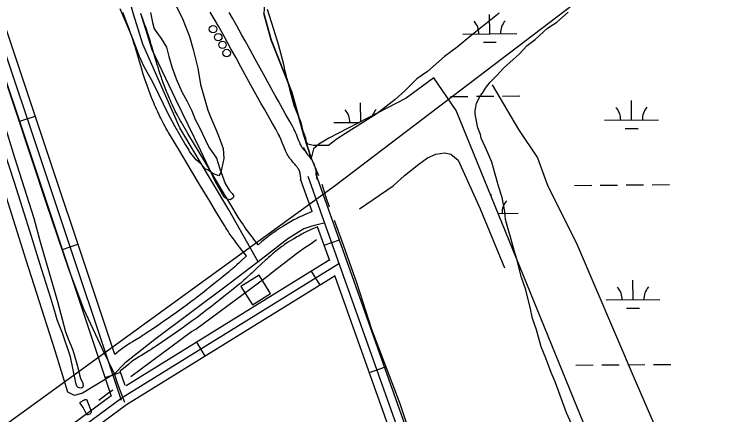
# Model space of a CAD drawing. Extents: x 3567028 to 3605064, y 510945 to 536587.
# Drawn here: x 3597853 to 3599155, y 530427 to 531169 of the extents above; entities that cross this region are included whole.
import ezdxf

# ---------------------------------------------------------------- set-up
doc = ezdxf.new("R2010")
doc.units = 0
for name, color, linetype in [('V-BLDG-OTLN', 7, 'Continuous'), ('V-DOMW-TANK', 7, 'Continuous'), ('V-DTCH-CNTR', 7, 'Continuous'), ('V-ROAD-CNTR', 7, 'Continuous'), ('V-SITE-VEGE', 7, 'Continuous'), ('V-TOPO-SHOR', 7, 'Continuous'), ('V-UTIL-LINE', 7, 'Continuous'), ('V-WETL-SWMP', 7, 'Continuous')]:
    doc.layers.add(name, color=color, linetype=linetype)

msp = doc.modelspace()

# ---------------------------------------------------------------- linework, layer by layer
at = {"layer": 'V-BLDG-OTLN'}
msp.add_lwpolyline([(3598294.5, 530630.2), (3598328.3, 530651.5), (3598307, 530685.4), (3598273.2, 530664.1)], close=True, dxfattribs=at)
at = {"layer": 'V-DOMW-TANK'}
for centre in [(3598221.5, 531140.6), (3598231.2, 531125.9), (3598239, 531111.7), (3598246.8, 531096.4)]:
    msp.add_circle(centre, 6.93, dxfattribs=at)
at = {"layer": 'V-DTCH-CNTR'}
for points in [[(3598038.6, 530502.6), (3598016.6, 530548.6), (3597982.1, 530622.5), (3597954, 530696.4), (3597912.8, 530818.3), (3597857.2, 530985.5), (3597793.4, 531174.4), (3597742, 531331.8), (3597682.4, 531534.5), (3597667.3, 531571.5)], [(3598038.6, 530502.6), (3597979.8, 530466.9), (3597964.6, 530462.9), (3597952.2, 530469.1), (3597929, 530545.2), (3597875.3, 530713.3), (3597824.9, 530870.3), (3597765, 531054.2), (3597726.2, 531178), (3597677.9, 531337.8), (3597644, 531465), (3597622.2, 531532.8), (3597618.8, 531545.2), (3597618.1, 531547.3)], [(3598305, 530710.2), (3598250.9, 530806.4), (3598159.7, 530958.1), (3598091.4, 531113.1), (3598074.4, 531168.4), (3598051.3, 531249.3)], [(3598426.6, 530781.5), (3598404.5, 530776.1), (3598390, 530771.3), (3598360.2, 530752.8), (3598305, 530710.2), (3598250.7, 530668.4), (3598113.5, 530566.1), (3598058, 530522.2), (3598038.6, 530502.6)], [(3598057.9, 530449.6), (3598044.8, 530483.8), (3598038.7, 530502.5), (3598038.6, 530502.6)]]:
    msp.add_lwpolyline(points, dxfattribs=at)
at = {"layer": 'V-ROAD-CNTR'}
for p, q in [((3597863.3, 530970.2), (3597891.7, 530979.7)), ((3598427.5, 530740.6), (3598455.7, 530750.6)), ((3597942.6, 530733.1), (3597971.1, 530742.6)), ((3598419.9, 530667.1), (3598404.1, 530692.6)), ((3598207.2, 530535.7), (3598191.4, 530561.2)), ((3598511.3, 530505), (3598539.5, 530515.1)), ((3598021.9, 530496), (3598050.4, 530505.6))]:
    msp.add_line(p, q, dxfattribs=at)
for points in [[(3598052, 530453.4), (3597678.9, 531568.4)], [(3598039.3, 530538.6), (3597690.9, 531579.9)], [(3598033.6, 530461.1), (3597665.3, 531562)], [(3598283.4, 530721.1), (3598275, 530731.7), (3598270.7, 530737.2), (3598267, 530741.9), (3598263.8, 530746.2), (3598261.1, 530749.9), (3598258.7, 530753.2), (3598256.6, 530756.1), (3598254.8, 530758.7), (3598251.6, 530763.2), (3598249.3, 530766.7), (3598247.6, 530769.3), (3598245.1, 530773.2), (3598242.7, 530777.2), (3598227, 530802.9), (3598215.4, 530822.2), (3598197.9, 530851.2), (3598180.5, 530880.1), (3598159.7, 530914.8), (3598149.3, 530932.1), (3598138.9, 530949.5), (3598137.5, 530951.9), (3598134.9, 530956.4), (3598132.5, 530960.7), (3598130.3, 530964.8), (3598128.3, 530968.7), (3598126.4, 530972.3), (3598124.7, 530975.7), (3598123.2, 530978.9), (3598121.7, 530981.9), (3598119.1, 530987.5), (3598116.8, 530992.5), (3598114.9, 530996.9), (3598113.2, 531000.7), (3598111.8, 531004.1), (3598109.4, 531009.9), (3598107.6, 531014.4), (3598105, 531021), (3598102.4, 531027.7), (3598101.1, 531031.3), (3598099.8, 531034.8), (3598098.6, 531038.2), (3598097.5, 531041.5), (3598095.3, 531047.9), (3598093.4, 531053.9), (3598091.6, 531059.5), (3598090, 531064.7), (3598087, 531074.5), (3598081.9, 531091.6), (3598080, 531098), (3598078.4, 531103.5), (3598076.9, 531108.3), (3598075.6, 531112.5), (3598073.3, 531119.8), (3598071.5, 531125.3), (3598070.2, 531129.3), (3598069.1, 531132.3), (3598067.5, 531136.9), (3598065.9, 531141.4), (3598062.5, 531150.4), (3598059.5, 531158.3), (3598056.9, 531165.2), (3598054.5, 531171.2)], [(3598305.4, 530741.6), (3598298.5, 530750.3), (3598294.4, 530755.5), (3598290.9, 530760.1), (3598287.9, 530764.2), (3598285.2, 530767.7), (3598283, 530770.8), (3598281, 530773.5), (3598279.4, 530775.9), (3598276.5, 530780.1), (3598274.4, 530783.2), (3598272.8, 530785.6), (3598270.5, 530789.2), (3598268.2, 530792.9), (3598252.7, 530818.5), (3598241, 530837.7), (3598223.6, 530866.7), (3598206.2, 530895.6), (3598185.4, 530930.2), (3598175, 530947.5), (3598164.7, 530964.8), (3598163.4, 530967), (3598161, 530971.2), (3598158.8, 530975.2), (3598156.8, 530978.9), (3598154.9, 530982.5), (3598153.2, 530985.8), (3598151.6, 530989), (3598150.1, 530992), (3598148.8, 530994.7), (3598146.3, 531000.1), (3598144.2, 531004.8), (3598142.4, 531008.9), (3598140.8, 531012.5), (3598139.5, 531015.7), (3598137.2, 531021.3), (3598135.5, 531025.5), (3598133, 531031.9), (3598130.5, 531038.3), (3598129.2, 531041.6), (3598128.1, 531044.9), (3598126.9, 531048.1), (3598125.8, 531051.2), (3598123.8, 531057.3), (3598121.9, 531063), (3598120.2, 531068.4), (3598118.6, 531073.5), (3598115.7, 531083.2), (3598110.7, 531100.2), (3598108.8, 531106.6), (3598107.1, 531112.2), (3598105.6, 531117.1), (3598104.3, 531121.5), (3598101.9, 531129), (3598100, 531134.7), (3598098.6, 531139), (3598097.5, 531142.2), (3598095.8, 531147), (3598094, 531151.8), (3598090.6, 531161), (3598087.5, 531169)], [(3598384.7, 530859.7), (3598384.2, 530864.6), (3598384.1, 530866.3), (3598383.9, 530867.7), (3598383.5, 530870.3), (3598383.2, 530872), (3598383, 530873.3), (3598382.8, 530874.2), (3598382.4, 530875.7), (3598382.1, 530876.9), (3598381.9, 530877.7), (3598381.6, 530878.3), (3598381.4, 530879), (3598381.1, 530879.7), (3598380.7, 530880.3), (3598380.4, 530880.9), (3598380, 530881.6), (3598379.6, 530882.2), (3598379.2, 530882.9), (3598378.9, 530883.4), (3598377.9, 530884.7), (3598377, 530886), (3598376.1, 530887.1), (3598375.1, 530888.3), (3598373.2, 530890.6), (3598369.5, 530894.8), (3598368, 530896.5), (3598366.7, 530898.1), (3598365.6, 530899.6), (3598364.5, 530900.9), (3598363.6, 530902.1), (3598362.1, 530904.2), (3598361, 530905.9), (3598360.1, 530907.4), (3598359, 530909.3), (3598358.4, 530910.5), (3598357.9, 530911.6), (3598356.7, 530914.1), (3598355.7, 530916.4), (3598354.7, 530918.5), (3598353.1, 530922.5), (3598350.4, 530929.1), (3598348.4, 530933.9), (3598347, 530937.4), (3598345.9, 530939.9), (3598345, 530941.7), (3598344.4, 530943), (3598343.4, 530945), (3598342.4, 530946.9), (3598337.7, 530955.3), (3598329.3, 530970.1), (3598316.7, 530992.3), (3598310.4, 531003.5), (3598307.3, 531009.1), (3598304.2, 531014.7), (3598291.8, 531037.2), (3598273.3, 531070.8), (3598264.1, 531087.7), (3598254.8, 531104.4), (3598249, 531114.9), (3598243.9, 531124.1), (3598239.4, 531132.1), (3598231.4, 531146.1), (3598225.5, 531156.6), (3598216.4, 531172.3)], [(3598414.6, 530862.7), (3598414.1, 530867.8), (3598413.8, 530869.8), (3598413.6, 530871.7), (3598413.2, 530874.9), (3598412.7, 530877.4), (3598412.4, 530879.3), (3598412, 530880.8), (3598411.5, 530883), (3598410.9, 530885.3), (3598410.3, 530887.2), (3598409.6, 530889.1), (3598408.9, 530890.9), (3598408.2, 530892.5), (3598407.4, 530894.1), (3598406.6, 530895.5), (3598405.8, 530896.9), (3598405.1, 530898.1), (3598404.3, 530899.3), (3598403.5, 530900.5), (3598402.1, 530902.5), (3598400.7, 530904.3), (3598399.4, 530906), (3598398.1, 530907.5), (3598395.9, 530910.1), (3598389.2, 530921.6), (3598391, 530915.8), (3598390, 530917.1), (3598389.1, 530918.1), (3598388.5, 530919), (3598387.9, 530919.7), (3598387, 530921.1), (3598386.3, 530922), (3598386, 530922.6), (3598385.3, 530923.7), (3598385.1, 530924.1), (3598384.9, 530924.6), (3598384, 530926.6), (3598383.1, 530928.5), (3598382.3, 530930.3), (3598380.8, 530933.8), (3598378.2, 530940.4), (3598376.2, 530945.4), (3598374.5, 530949.3), (3598373.2, 530952.3), (3598372.1, 530954.6), (3598371.3, 530956.3), (3598370, 530958.9), (3598368.7, 530961.4), (3598363.8, 530970), (3598355.4, 530984.8), (3598342.8, 531007.1), (3598336.6, 531018.1), (3598333.5, 531023.7), (3598330.4, 531029.2), (3598318.1, 531051.6), (3598299.6, 531085.3), (3598290.4, 531102.1), (3598281.1, 531119), (3598275.2, 531129.5), (3598270, 531138.8), (3598265.5, 531146.9), (3598257.5, 531161), (3598251.5, 531171.5)], [(3598793.6, 529756.3), (3598398, 530868.2)], [(3598807.7, 529761.4), (3598412.1, 530873.3)], [(3598405.2, 530803.2), (3598383.8, 530863.2)], [(3598405.2, 530803.2), (3598391.3, 530797.3), (3598388.4, 530796), (3598385.8, 530794.8), (3598383.5, 530793.7), (3598379.7, 530791.9), (3598376.8, 530790.4), (3598374.6, 530789.2), (3598371.4, 530787.5), (3598368.2, 530785.7), (3598364.8, 530783.8), (3598361.7, 530782), (3598358.8, 530780.3), (3598356, 530778.6), (3598351, 530775.5), (3598346.6, 530772.8), (3598342.7, 530770.3), (3598339.4, 530768.1), (3598336.5, 530766.1), (3598334, 530764.3), (3598331.7, 530762.8), (3598327.9, 530760), (3598325.1, 530757.9), (3598322.9, 530756.2), (3598319.8, 530753.7), (3598316.6, 530751.2), (3598314.4, 530749.3), (3598312.2, 530747.4), (3598305.4, 530741.6)], [(3598415.3, 530774.9), (3598403.3, 530769.8), (3598400.7, 530768.6), (3598398.5, 530767.6), (3598396.5, 530766.7), (3598393.1, 530765), (3598390.5, 530763.7), (3598388.6, 530762.7), (3598385.8, 530761.2), (3598382.9, 530759.6), (3598379.8, 530757.8), (3598376.8, 530756.1), (3598374.1, 530754.5), (3598371.5, 530752.9), (3598366.8, 530750), (3598362.7, 530747.5), (3598359.2, 530745.2), (3598356.1, 530743.2), (3598353.5, 530741.4), (3598351.2, 530739.8), (3598349.2, 530738.4), (3598345.7, 530735.9), (3598343.2, 530734), (3598341.3, 530732.5), (3598338.5, 530730.3), (3598335.7, 530728), (3598333.7, 530726.3), (3598331.7, 530724.7), (3598327.9, 530721.3), (3598324.3, 530718.1), (3598321, 530715.1), (3598317.9, 530712.3), (3598312, 530706.8), (3598301.7, 530697.1), (3598293.9, 530689.7), (3598290.9, 530686.9), (3598285.7, 530682.1), (3598281.7, 530678.5), (3598278.6, 530675.8), (3598276.3, 530673.8), (3598272.8, 530670.8), (3598269.3, 530667.9), (3598258.9, 530659.5), (3598249.8, 530652.1), (3598241.8, 530645.7), (3598234.8, 530640.2), (3598228.7, 530635.3), (3598223.3, 530631.1), (3598218.5, 530627.4), (3598210.2, 530620.9), (3598203.9, 530616.1), (3598199.2, 530612.5), (3598192, 530607.2), (3598184.8, 530601.9), (3598176.1, 530595.6), (3598168.5, 530590.2), (3598161.7, 530585.4), (3598155.8, 530581.3), (3598145.5, 530574.1), (3598137.8, 530568.8), (3598126.1, 530560.9), (3598114.5, 530552.9), (3598111.8, 530551.2), (3598109.3, 530549.5), (3598107, 530548), (3598102.6, 530545.3), (3598087.7, 530536.2), (3598084.1, 530534), (3598081.4, 530532.4), (3598079.5, 530531.1), (3598076.6, 530529.2), (3598073.7, 530527.3), (3598071.8, 530525.9), (3598069.9, 530524.5), (3598068.2, 530523.2), (3598066.7, 530522), (3598065.2, 530520.8), (3598049.6, 530507.9)], [(3598437.7, 530712), (3598415.3, 530774.9)], [(3598283.4, 530721.1), (3598273.4, 530711.6), (3598270.6, 530708.9), (3598265.5, 530704.3), (3598261.7, 530700.9), (3598258.9, 530698.4), (3598256.8, 530696.6), (3598253.5, 530693.8), (3598250.2, 530691.1), (3598240, 530682.8), (3598231, 530675.5), (3598223.1, 530669.2), (3598216.2, 530663.7), (3598210.1, 530658.9), (3598204.8, 530654.7), (3598200.1, 530651.1), (3598191.9, 530644.7), (3598185.8, 530640), (3598181.2, 530636.5), (3598174.2, 530631.3), (3598167.2, 530626.2), (3598158.6, 530620), (3598151.1, 530614.6), (3598144.5, 530610), (3598138.7, 530605.9), (3598128.5, 530598.8), (3598120.8, 530593.5), (3598109.2, 530585.6), (3598097.7, 530577.8), (3598095.3, 530576.2), (3598093.1, 530574.7), (3598091, 530573.4), (3598086.9, 530570.8), (3598072, 530561.8), (3598068.2, 530559.5), (3598065.3, 530557.7), (3598063.1, 530556.3), (3598059.9, 530554.1), (3598056.6, 530551.9), (3598054.2, 530550.2), (3598051.9, 530548.5), (3598049.9, 530546.9), (3598039.3, 530538.6)], [(3598437, 530712.9), (3598060.8, 530480.5)], [(3598454.6, 530706.1), (3598053, 530458.1), (3597245.1, 529862.5)], [(3598447.6, 530684.2), (3598061.4, 530445.6), (3597513.8, 530041.9)], [(3598779.4, 529751.3), (3598447.9, 530683.1)], [(3598058.6, 530481.1), (3598049.6, 530507.9)], [(3598032.7, 530461.8), (3597236.2, 529874.6)]]:
    msp.add_lwpolyline(points, dxfattribs=at)
at = {"layer": 'V-SITE-VEGE'}
for p, q in [((3598064.4, 531143.5), (3598049.6, 531178.5)), ((3598152.9, 531183), (3598164, 531161.8)), ((3598334.5, 531139.8), (3598322.2, 531177.2)), ((3598751.6, 531170.2), (3598717.9, 531143)), ((3598164, 531161.8), (3598177.6, 531126.8)), ((3598074.2, 531119.9), (3598064.4, 531143.5)), ((3598343.1, 531112.4), (3598334.5, 531139.8)), ((3598717.9, 531143), (3598699.2, 531128.2)), ((3598177.6, 531126.8), (3598184.9, 531103.2)), ((3598699.2, 531128.2), (3598674.2, 531107.1)), ((3598085.3, 531089.9), (3598074.2, 531119.9)), ((3598352.9, 531075), (3598343.1, 531112.4)), ((3598184.9, 531103.2), (3598193.5, 531068.3)), ((3598674.2, 531107.1), (3598650.4, 531089.8)), ((3598093.9, 531071.2), (3598085.3, 531089.9)), ((3598650.4, 531089.8), (3598619.2, 531062.6)), ((3598355.3, 531062.5), (3598352.9, 531075)), ((3598110, 531042.5), (3598093.9, 531071.2)), ((3598193.5, 531068.3), (3598198.3, 531038.4)), ((3598356.5, 531058.8), (3598355.3, 531062.5)), ((3598619.2, 531062.6), (3598599.2, 531049)), ((3598359, 531048.8), (3598356.5, 531058.8)), ((3598363.9, 531030.1), (3598359, 531048.8)), ((3598599.2, 531049), (3598576.7, 531026.6)), ((3598121.1, 531020), (3598110, 531042.5)), ((3598198.3, 531038.4), (3598211.8, 530991)), ((3598365.1, 531023.9), (3598363.9, 531030.1)), ((3598367.5, 531015.2), (3598365.1, 531023.9)), ((3598576.7, 531026.6), (3598559.2, 531010.5)), ((3598138.3, 530983.9), (3598121.1, 531020)), ((3598372.4, 530997.7), (3598367.5, 531015.2)), ((3598559.2, 531010.5), (3598525.5, 530984.6)), ((3598384.7, 530967.8), (3598372.4, 530997.7)), ((3598150.7, 530961.4), (3598138.3, 530983.9)), ((3598211.8, 530991), (3598216.7, 530978.5)), ((3598525.5, 530984.6), (3598500.5, 530968.5)), ((3598216.7, 530978.5), (3598227.8, 530952.3)), ((3598500.5, 530968.5), (3598466.8, 530947.5)), ((3598169.2, 530928.9), (3598150.7, 530961.4)), ((3598388.4, 530951.6), (3598384.7, 530967.8)), ((3598227.8, 530952.3), (3598232.7, 530939.9)), ((3598393.3, 530939.1), (3598388.4, 530951.6)), ((3598466.8, 530947.5), (3598451.8, 530937.6)), ((3598232.7, 530939.9), (3598240.1, 530919.9)), ((3598394.5, 530931.6), (3598393.3, 530939.1)), ((3598397, 530927.9), (3598394.5, 530931.6)), ((3598451.8, 530937.6), (3598435.6, 530925.2)), ((3598176.6, 530917.7), (3598169.2, 530928.9)), ((3598177.8, 530914), (3598176.6, 530917.7)), ((3598240.1, 530919.9), (3598241.3, 530901.2)), ((3598406.9, 530925.4), (3598397, 530927.9)), ((3598435.6, 530925.2), (3598406.9, 530925.4)), ((3598190.2, 530899), (3598177.8, 530914)), ((3598197.6, 530892.7), (3598190.2, 530899)), ((3598207.6, 530881.5), (3598197.6, 530892.7)), ((3598241.3, 530901.2), (3598236.2, 530875.1)), ((3598211.3, 530880.2), (3598207.6, 530881.5)), ((3598222.5, 530872.7), (3598211.3, 530880.2)), ((3598232.4, 530868.9), (3598222.5, 530872.7)), ((3598236.2, 530875.1), (3598232.4, 530868.9))]:
    msp.add_line(p, q, dxfattribs=at)
msp.add_lwpolyline([(3598892.5, 530395.6), (3598876.5, 530430.5), (3598855.6, 530487.8), (3598848.2, 530505.3), (3598838.4, 530531.5), (3598829.8, 530552.7), (3598821.2, 530583.9), (3598813.8, 530605.1), (3598809, 530626.2), (3598800.4, 530659.9), (3598793, 530681.1), (3598784.5, 530714.7), (3598779.6, 530730.9), (3598772.2, 530758.4), (3598768.6, 530770.8), (3598763.7, 530788.3), (3598762.5, 530803.2), (3598757.6, 530829.4), (3598751.5, 530848.1), (3598742.9, 530876.8), (3598738, 530894.2), (3598730.6, 530911.7), (3598725.7, 530922.9), (3598718.3, 530939.1), (3598717.1, 530945.4), (3598712.2, 530957.8), (3598709.7, 530970.3), (3598707.3, 530984), (3598707.3, 530990.2), (3598708.6, 530996.4), (3598709.9, 531003.9), (3598717.4, 531017.6), (3598721.2, 531022.5), (3598726.2, 531031.2), (3598735, 531042.4), (3598747.5, 531054.8), (3598760, 531068.4), (3598777.5, 531084.5), (3598788.7, 531094.4), (3598803.7, 531110.5), (3598818.7, 531121.7), (3598841.2, 531142.7), (3598858.7, 531153.8), (3598880, 531172.4)], dxfattribs=at)
at = {"layer": 'V-TOPO-SHOR'}
for points in [[(3598212.6, 531400.3), (3598227.1, 531402.3), (3598234, 531405.7), (3598244.3, 531408.4), (3598254.7, 531406.3), (3598270.5, 531391.8), (3598299, 531316.5), (3598317.3, 531239.9), (3598320.6, 531210.3), (3598317, 531186.9), (3598315.6, 531169.7), (3598329.1, 531120.7), (3598367.3, 531024), (3598389.7, 530943.9), (3598403.2, 530901.8), (3598416.7, 530870.1)], [(3598105.9, 531171.8), (3598109.3, 531153.1), (3598112.7, 531141.4), (3598125.5, 531123.1), (3598135.3, 531107.4), (3598139.9, 531090.2), (3598145.7, 531068.9), (3598153.2, 531048.9), (3598163.7, 531024.4), (3598172.9, 531008.3), (3598182, 530989.8), (3598188.3, 530973.7), (3598195.6, 530959.6), (3598213.7, 530922.5), (3598228.1, 530901.9), (3598234.4, 530882.1), (3598239.2, 530868.5), (3598244, 530855.1), (3598251.3, 530842.9), (3598257.2, 530836.6), (3598260, 530831.8), (3598258.3, 530827.9), (3598253.3, 530824.9), (3598247.7, 530826.1), (3598242.2, 530830), (3598225.8, 530858.4), (3598198, 530916.5), (3598152.4, 531010.7), (3598108.8, 531102.5), (3598087.8, 531169.8)], [(3598739.1, 531037.5), (3598787.4, 530955), (3598822.7, 530902.5), (3598842, 530850), (3598894.8, 530746), (3599004, 530490.7), (3599039.6, 530407.8), (3599070.1, 530342.2), (3599097.4, 530280.4), (3599125.6, 530208.8), (3599146.3, 530147), (3599158.8, 530111.4), (3599184.3, 530061.7), (3599192.9, 530018.2), (3599199.8, 529984), (3599205.3, 529964.4), (3599208.6, 529956.4), (3599211.8, 529951.3)], [(3597825.7, 530991.7), (3597853.3, 530903.1), (3597889.3, 530790.9), (3597901.2, 530746.9), (3597933.5, 530636.5), (3597948.3, 530580.6), (3597953.3, 530567.4), (3597957.7, 530556.1), (3597961.6, 530546.3), (3597965, 530535.9), (3597968.9, 530521.3), (3597972, 530509.7), (3597974.1, 530501.1), (3597976.1, 530494.4), (3597979.6, 530487.4), (3597980.9, 530480.9), (3597979.8, 530477.5), (3597977, 530476.3), (3597973.7, 530476.6), (3597971.4, 530477.3), (3597969.1, 530479.8), (3597967.5, 530485.9), (3597957.1, 530534.1), (3597942.3, 530578.3), (3597932.9, 530602.9), (3597928.6, 530618), (3597920.8, 530642.6), (3597903.7, 530697.1), (3597882.5, 530764.8), (3597853.5, 530857), (3597813.3, 530977.6)], [(3598493.2, 530807.9), (3598555.4, 530851), (3598576.2, 530870), (3598602.7, 530890.5), (3598619.1, 530902.6), (3598634.5, 530909.2), (3598650.3, 530911.6), (3598662.3, 530909.1), (3598675.8, 530898.4), (3598716.9, 530808.4), (3598761.7, 530699.1)], [(3598423.3, 530854), (3598429.8, 530831.4), (3598436.6, 530812.1)], [(3598446.1, 530787.2), (3598459.7, 530750), (3598487.6, 530672), (3598515.5, 530585.7), (3598567.9, 530447.6), (3598612.1, 530315.1), (3598666.5, 530172.2), (3598697.8, 530076.9), (3598729.8, 529989.9), (3598763.8, 529891.9), (3598794.4, 529807.7), (3598804.6, 529780.1)], [(3598069, 530497.6), (3598181.5, 530581), (3598189.8, 530585.5), (3598291.3, 530660.9), (3598317.3, 530680), (3598335.7, 530694.2), (3598357, 530710.4), (3598376.3, 530725.2), (3598389.5, 530735.1), (3598403.1, 530744.2), (3598413.2, 530751.5)], [(3598010, 530454.3), (3598025.9, 530466.1), (3598035.6, 530473.2)], [(3597976.2, 530450.9), (3597982, 530454.1), (3597983.6, 530455.2), (3597986.4, 530455.4), (3597987.8, 530454.5), (3597989.1, 530451), (3597995.8, 530433.6), (3597995.8, 530431.8), (3597995.1, 530429.9), (3597993.2, 530427.9), (3597989.5, 530426.7), (3597988.3, 530426.7), (3597986.9, 530428.1), (3597981.7, 530439), (3597980.7, 530440.4), (3597976.4, 530446.9), (3597974.5, 530449.9), (3597976.2, 530450.9)]]:
    msp.add_lwpolyline(points, dxfattribs=at)
at = {"layer": 'V-UTIL-LINE'}
msp.add_lwpolyline([(3600302, 532261.7), (3599387.3, 531564.9), (3598448.8, 530851.5), (3597071.9, 529854.6), (3596910.6, 529778), (3596790.1, 529728.9), (3596673.1, 529707.1), (3596536.5, 529669.6), (3596404.6, 529661.8), (3596264.2, 529656.3), (3596114.3, 529669.9), (3596048.5, 529685.4)], dxfattribs=at)
at = {"layer": 'V-WETL-SWMP'}
for p, q in [((3598329.1, 531120.6), (3598315.6, 531169.6)), ((3598734.3, 531132.1), (3598734, 531168.1)), ((3598684.3, 531131.7), (3598784.3, 531132.5)), ((3598367.3, 531024), (3598329.1, 531120.6)), ((3598722.5, 531116.6), (3598746.5, 531116.8)), ((3598631, 531050.7), (3598579.5, 531013.2)), ((3598672.3, 530990), (3598631, 531050.7)), ((3598389.7, 530943.9), (3598367.3, 531024)), ((3598579.5, 531013.2), (3598436.1, 530938.7)), ((3598661.9, 531016.1), (3598693.9, 531016.3)), ((3598709.9, 531016.5), (3598741.9, 531016.7)), ((3598757.9, 531016.9), (3598789.9, 531017.2)), ((3598997.1, 530972.5), (3598996.8, 531008.5)), ((3598495.2, 530969.4), (3598494.9, 531004.2)), ((3599006.9, 530171.3), (3598672.3, 530990)), ((3598445.2, 530967.8), (3598492.9, 530968.2)), ((3598947.1, 530972), (3599047.1, 530972.9)), ((3598985.3, 530956.9), (3599009.3, 530957.1)), ((3598403.2, 530901.8), (3598389.7, 530943.9)), ((3598436.1, 530938.7), (3598417.3, 530927.6)), ((3598407.5, 530919.2), (3598403.2, 530901.8)), ((3598417.3, 530927.6), (3598407.5, 530919.2)), ((3598891.3, 530851.5), (3598923.3, 530851.8)), ((3598939.3, 530851.9), (3598971.3, 530852.2)), ((3598987.3, 530852.3), (3599019.3, 530852.6)), ((3599035.3, 530852.7), (3599067.3, 530853)), ((3598736.9, 530832.1), (3598736.8, 530835.5)), ((3598750.2, 530799.6), (3598787.1, 530799.9)), ((3598999.9, 530639.8), (3598999.6, 530675.8)), ((3598949.9, 530639.4), (3599049.9, 530640.2)), ((3598988.1, 530624.3), (3599012.1, 530624.5)), ((3598894.1, 530518.8), (3598926.1, 530519.1)), ((3598942.1, 530519.2), (3598974.1, 530519.5)), ((3598990.1, 530519.6), (3599022.1, 530519.9)), ((3599038.1, 530520.1), (3599070.1, 530520.3))]:
    msp.add_line(p, q, dxfattribs=at)
for centre, start, end in [((3598679.1, 531132.1), 359.7115, 41.2552), ((3598789.6, 531133.1), 139.7115, 181.2552), ((3598941.9, 530972.5), 359.7115, 41.2552), ((3599052.4, 530973.4), 139.7115, 181.2552), ((3598440, 530968.2), 359.7115, 41.2552), ((3598550.5, 530969.2), 139.7115, 160.7004), ((3598792.4, 530800.4), 139.7115, 181.2552), ((3598944.7, 530639.8), 359.7115, 41.2552), ((3599055.2, 530640.7), 139.7115, 181.2552)]:
    msp.add_arc(centre, 35.2, start, end, dxfattribs=at)

doc.saveas('drawing.dxf')
